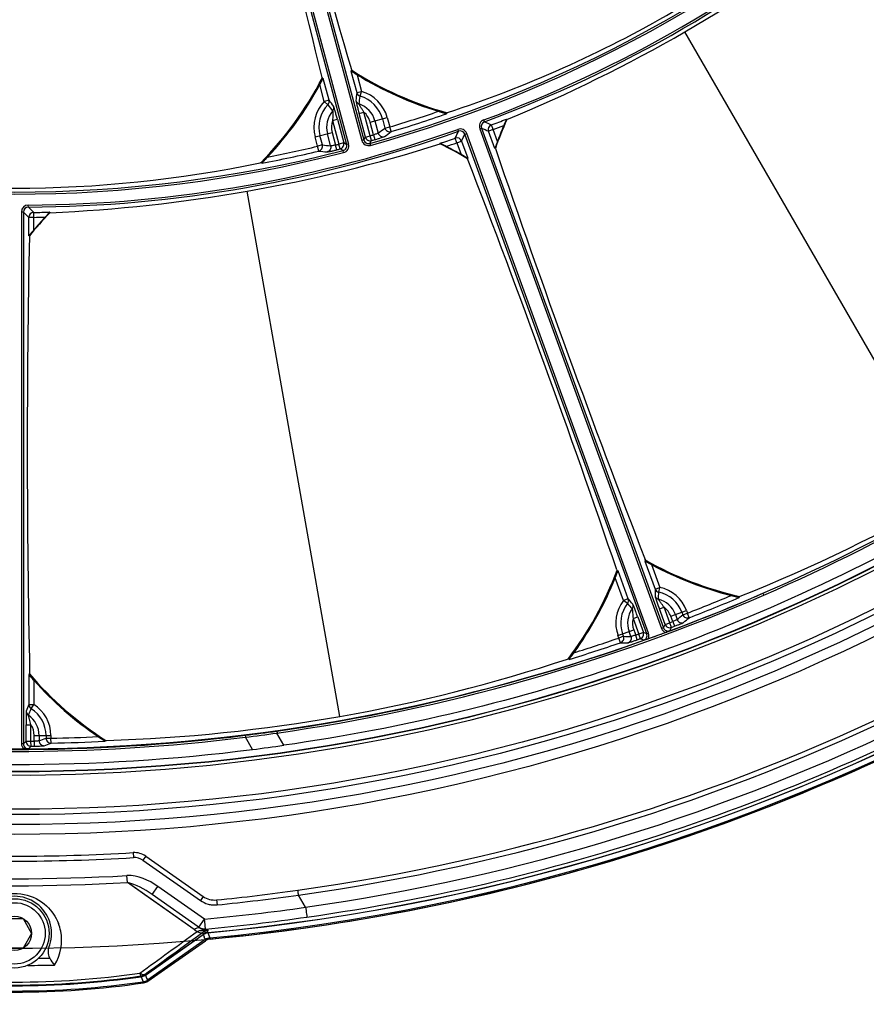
# Model space of a CAD drawing. Header units: millimetres. Extents: x 0 to 420, y -341 to 792.
# Tile 312 of 325: x 364 to 378, y 189 to 205. Entities that reach past the tile are written whole.
import ezdxf

# ---------------------------------------------------------------- set-up
doc = ezdxf.new("R2010")
doc.units = ezdxf.units.MM
doc.header["$LTSCALE"] = 23.1
doc.layers.get('0').update_dxf_attribs({"linetype": 'CONTINUOUS'})
doc.layers.add('DIM_PILOTEES', color=7, linetype='CONTINUOUS')
doc.styles.get("Standard").update_dxf_attribs({"font": 'txt', "width": 0.7})
doc.styles.add('TEXTSTYLE_4', font='txt')
doc.dimstyles.new('DIMSTYLE_5', dxfattribs={"dimtxt": 2.5, "dimasz": 3.5, "dimexe": 2, "dimexo": 0, "dimtad": 1, "dimdec": 0, "dimlfac": 5.882353, "dimdsep": 46, "dimtxsty": 'Standard', "dimblk": '_FILLED', "dimblk1": '_FILLED', "dimblk2": '_FILLED', "dimcen": 0.09, "dimazin": 2, "dimtp": 0.8, "dimtm": 0.8, "dimtfac": 1, "dimtdec": 0, "dimtmove": 0, "dimatfit": 2, "dimldrblk": '_FILLED', "dimfxl": 0, "dimtolj": 1, "dimarcsym": 0})

# ---------------------------------------------------------------- blocks, each defined once
blk = doc.blocks.new('_FILLED')
at = {"color": 0, "linetype": 'ByBlock'}
blk.add_solid([(0, 0), (-1, 0.1429), (-1, -0.1429)], dxfattribs=at)
blk = doc.blocks.new('*D10')
at = {"layer": 'DIM_PILOTEES', "color": 2, "linetype": 'Continuous'}
for p, q in [((363.805, 225.178), (394.111, 263.644)), ((385.898, 253.221), (363.805, 225.178)), ((341.711, 197.135), (363.805, 225.178))]:
    blk.add_line(p, q, dxfattribs=at)
at = {"layer": 'DIM_PILOTEES', "color": 2, "linetype": 'Continuous', "xscale": 3.5, "yscale": 3.5, "zscale": 3.5}
for p, rotation in [((385.898, 253.221), 51.7666965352), ((341.711, 197.135), 231.7666965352)]:
    blk.add_blockref('_FILLED', p, dxfattribs=dict(at, rotation=rotation))
at = {"layer": 'DIM_PILOTEES', "color": 2, "linetype": 'Continuous', "insert": (385.947, 258.331), "char_height": 2.5, "width": 13.83929, "attachment_point": 1, "rotation": 51.7667, "line_spacing_factor": 0.9, "style": 'TEXTSTYLE_4'}
blk.add_mtext('{\\ftxt;\\W0.0001;\\H0.0001;\\~}{\\ftxt;\\W1.3333333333;\\H2.5; }{\\ftxt;\\W0.0001;\\H0.0001;\\~}{\\ftxt;\\W0.0001;\\H0.0001;\\~}{\\ftxt;\\W2.3571428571;\\H2.5; }{\\ftxt;\\W0.0001;\\H0.0001;\\~}', dxfattribs=at)

msp = doc.modelspace()

# ---------------------------------------------------------------- linework, layer by layer
at = {"color": 7, "linetype": 'Continuous'}
for p, q in [((367.4888, 211.8846), (369.7735, 203.358)), ((367.5229, 211.8938), (369.8076, 203.3671)), ((367.2266, 211.8144), (369.5113, 203.2877)), ((367.2605, 211.8235), (369.5452, 203.2968)), ((379.9074, 197.2871), (375.3248, 205.2242)), ((369.5862, 204.5508), (369.5981, 204.5595)), ((369.5937, 204.5759), (369.5981, 204.5595)), ((369.0921, 204.4415), (369.0965, 204.4251)), ((369.0965, 204.4251), (369.1112, 204.4235)), ((369.2108, 204.052), (369.1112, 204.4235)), ((369.5862, 204.5508), (369.6857, 204.1792)), ((369.6909, 204.488), (369.7678, 204.2012)), ((369.1287, 204.03), (369.0519, 204.3167)), ((369.2108, 204.052), (369.1287, 204.03)), ((369.6857, 204.1792), (369.7678, 204.2012)), ((369.7444, 204.1198), (369.7678, 204.2012)), ((369.1896, 203.9712), (369.1287, 204.03)), ((369.272, 203.6995), (369.3541, 203.7215)), ((369.3541, 203.7215), (369.4627, 203.3162)), ((369.7269, 203.8214), (369.8089, 203.8433)), ((369.8355, 203.4161), (369.7269, 203.8214)), ((369.9175, 203.4381), (369.8089, 203.8433)), ((369.9176, 203.6722), (370.2103, 203.7506)), ((370.1285, 203.7287), (370.1714, 203.5685)), ((370.2103, 203.7506), (370.2532, 203.5905)), ((371.2294, 203.8311), (371.2299, 203.8166)), ((371.8824, 203.6797), (371.8706, 203.7116)), ((372.2577, 203.723), (372.265, 203.7153)), ((369.272, 203.6995), (369.3806, 203.2942)), ((369.9759, 203.4546), (369.9176, 203.6722)), ((369.9994, 203.6941), (370.0556, 203.4843)), ((370.1714, 203.5685), (370.2532, 203.5905)), ((370.2776, 203.5091), (370.2532, 203.5905)), ((371.4354, 203.517), (371.4239, 203.549)), ((371.832, 203.5709), (371.8001, 203.5593)), ((371.8001, 203.5593), (374.9258, 194.9715)), ((371.832, 203.5709), (374.9578, 194.9831)), ((372.0303, 203.5453), (371.9504, 203.5162)), ((372.0303, 203.5453), (372.0005, 203.6249)), ((372.1045, 203.3413), (372.0303, 203.5453)), ((368.9707, 203.4185), (369.2634, 203.4969)), ((369.0137, 203.2583), (368.9707, 203.4185)), ((369.0954, 203.2802), (369.0525, 203.4404)), ((369.2379, 203.2651), (369.1817, 203.475)), ((369.2634, 203.4969), (369.3217, 203.2793)), ((369.8076, 203.3671), (369.8355, 203.4161)), ((369.8355, 203.4161), (369.9175, 203.4381)), ((369.9405, 203.3563), (369.9175, 203.4381)), ((369.9759, 203.4546), (369.9992, 203.3728)), ((371.4085, 203.319), (371.3802, 203.3991)), ((371.5439, 203.4661), (371.5758, 203.4777)), ((374.6696, 194.8782), (371.5439, 203.4661)), ((374.7016, 194.8898), (371.5758, 203.4777)), ((372.0585, 203.2195), (371.9504, 203.5162)), ((369.0954, 203.2802), (369.0137, 203.2583)), ((369.0333, 203.1757), (369.0137, 203.2583)), ((369.3425, 203.1969), (369.3217, 203.2793)), ((369.4627, 203.3162), (369.3806, 203.2942)), ((369.4016, 203.2119), (369.3806, 203.2942)), ((369.4504, 203.1835), (369.4016, 203.2119)), ((369.5113, 203.2877), (369.4627, 203.3162)), ((369.5452, 203.2968), (369.5113, 203.2877)), ((369.8076, 203.3671), (369.7735, 203.358)), ((369.9125, 203.3073), (369.9405, 203.3563)), ((369.9125, 203.3073), (369.922, 203.2733)), ((371.1195, 203.2984), (371.1201, 203.3089)), ((371.1206, 203.3084), (371.1201, 203.3089)), ((371.4085, 203.319), (371.4884, 203.3481)), ((371.4085, 203.319), (371.4828, 203.115)), ((371.4884, 203.3481), (371.5964, 203.0513)), ((372.0589, 203.22), (372.0585, 203.2195)), ((372.0688, 203.2196), (372.0585, 203.2195)), ((369.4591, 203.1495), (369.4504, 203.1835)), ((371.5964, 203.0513), (371.5884, 203.0447)), ((368.0548, 202.9659), (368.048, 202.9786)), ((369.3971, 193.4616), (367.8056, 202.4874)), ((364.0425, 202.2134), (364.0423, 202.2474)), ((363.924, 202.1285), (363.924, 192.9895)), ((363.958, 202.1285), (363.924, 202.1285)), ((363.958, 202.1285), (363.958, 192.9895)), ((364.0505, 201.7208), (364.0505, 202.0366)), ((364.1355, 202.0366), (364.0505, 202.0366)), ((364.1355, 202.0366), (364.1347, 202.1215)), ((364.1355, 201.8195), (364.1355, 202.0366)), ((364.4099, 202.1257), (364.4141, 202.1161)), ((364.0511, 201.7211), (364.0505, 201.7208)), ((364.0602, 201.7173), (364.0505, 201.7208)), ((374.639, 196.1296), (374.6502, 196.1391)), ((374.639, 196.1296), (374.8138, 195.6493)), ((374.6502, 196.1391), (374.6442, 196.1556)), ((374.1562, 195.978), (374.1622, 195.9615)), ((374.1622, 195.9615), (374.1769, 195.9614)), ((374.3517, 195.4811), (374.1769, 195.9614)), ((374.7507, 196.071), (374.8936, 195.6784)), ((374.2719, 195.4521), (374.129, 195.8447)), ((374.8138, 195.6493), (374.8936, 195.6784)), ((374.8762, 195.5955), (374.8936, 195.6784)), ((374.3517, 195.4811), (374.2719, 195.4521)), ((374.3385, 195.3998), (374.2719, 195.4521)), ((376.2591, 195.5188), (376.2603, 195.5044)), ((376.6674, 195.5765), (376.6814, 195.5456)), ((374.8878, 195.3074), (374.9676, 195.3365)), ((374.9846, 195.0413), (374.8878, 195.3074)), ((375.0645, 195.0703), (374.9676, 195.3365)), ((375.0829, 195.1812), (375.3533, 195.2796)), ((375.2737, 195.2506), (375.2893, 195.2078)), ((375.3533, 195.2796), (375.3689, 195.2368)), ((374.435, 195.1426), (374.5148, 195.1717)), ((374.435, 195.1426), (374.5318, 194.8765)), ((374.5148, 195.1717), (374.6117, 194.9055)), ((375.1162, 195.0897), (375.0829, 195.1812)), ((375.1162, 195.0897), (375.1461, 195.0102)), ((375.1625, 195.2101), (375.1933, 195.1254)), ((375.2893, 195.2078), (375.3689, 195.2368)), ((375.3995, 195.1575), (375.3689, 195.2368)), ((374.176, 194.8511), (374.4465, 194.9495)), ((374.3977, 194.8358), (374.3669, 194.9206)), ((374.4465, 194.9495), (374.4797, 194.8581)), ((374.9578, 194.9831), (374.9258, 194.9715)), ((374.9578, 194.9831), (374.9846, 195.0413)), ((374.9846, 195.0413), (375.0645, 195.0703)), ((375.0942, 194.9908), (375.0645, 195.0703)), ((375.0673, 194.9325), (375.0942, 194.9908)), ((374.1916, 194.8083), (374.176, 194.8511)), ((374.2712, 194.8373), (374.1916, 194.8083)), ((374.2191, 194.7279), (374.1916, 194.8083)), ((374.2712, 194.8373), (374.2556, 194.8801)), ((374.508, 194.778), (374.4797, 194.8581)), ((374.6117, 194.9055), (374.5318, 194.8765)), ((374.5602, 194.7964), (374.5318, 194.8765)), ((374.6183, 194.7691), (374.5602, 194.7964)), ((374.6696, 194.8782), (374.6117, 194.9055)), ((374.6696, 194.8782), (374.7016, 194.8898)), ((373.3367, 194.4403), (373.3284, 194.4521)), ((364.0505, 194.1759), (364.0643, 194.181)), ((364.0505, 194.1759), (364.0505, 193.6647)), ((364.0643, 194.181), (364.0643, 194.1986)), ((364.1355, 194.0826), (364.1355, 193.6647)), ((364.0505, 193.6647), (364.1355, 193.6647)), ((364.0907, 193.5928), (364.1355, 193.6647)), ((364.0031, 193.035), (364.0031, 193.3182)), ((364.0031, 193.3182), (364.088, 193.3182)), ((364.088, 193.035), (364.088, 193.3182)), ((364.1433, 193.0355), (364.1433, 193.1328)), ((364.1433, 193.1328), (364.431, 193.1328)), ((364.2279, 193.1328), (364.2279, 193.0426)), ((364.3464, 193.1328), (364.3464, 193.0872)), ((364.3464, 193.0872), (364.431, 193.0872)), ((364.431, 193.1328), (364.431, 193.0872)), ((364.4327, 193.0023), (364.431, 193.0872)), ((365.364, 193.0478), (365.3603, 193.0338)), ((367.7676, 193.1363), (367.7717, 193.1026)), ((367.8931, 192.8924), (367.7717, 193.1026)), ((368.4333, 192.9649), (368.3119, 193.1753)), ((363.958, 192.9895), (363.924, 192.9895)), ((363.958, 192.9895), (364.0031, 193.035)), ((364.0031, 193.035), (364.088, 193.035)), ((364.0435, 192.9045), (364.0888, 192.95)), ((364.0888, 192.95), (364.088, 193.035)), ((364.1433, 193.0355), (364.1442, 192.9505)), ((365.8439, 191.1198), (365.8489, 191.035)), ((366.0592, 191.0589), (366.0104, 190.9893)), ((366.0592, 191.0589), (367.047, 190.3673)), ((366.0104, 190.9893), (366.9983, 190.2976)), ((365.744, 190.6059), (365.7373, 190.7255)), ((366.8938, 189.7979), (365.744, 190.6059)), ((366.0458, 190.3936), (365.744, 190.6059)), ((366.1682, 190.4015), (366.2657, 190.5408)), ((367.0709, 189.977), (366.2657, 190.5408)), ((366.621, 189.9899), (366.0458, 190.3936)), ((367.0017, 189.8179), (366.1682, 190.4015)), ((367.047, 190.3673), (366.9983, 190.2976)), ((368.8069, 190.1823), (368.6863, 190.3911)), ((367.2763, 190.3072), (367.2848, 190.2227)), ((363.6574, 189.9878), (363.9519, 189.9878)), ((363.9519, 189.9878), (364.0991, 189.7328)), ((366.8938, 189.7979), (366.621, 189.9899)), ((366.9734, 189.8377), (367.0709, 189.977)), ((367.0753, 189.9341), (367.0709, 189.977)), ((367.0866, 189.8078), (367.0753, 189.9341)), ((364.0991, 189.7328), (363.9519, 189.4778)), ((366.0529, 189.0198), (367.047, 189.7159)), ((366.054, 189.017), (367.0481, 189.7131)), ((367.0351, 189.7485), (367.047, 189.7159)), ((367.0531, 189.6993), (367.0636, 189.6708)), ((367.1079, 189.7929), (367.1121, 189.7889)), ((367.1278, 189.7481), (367.1286, 189.7459)), ((367.1296, 189.7431), (367.1399, 189.7151)), ((367.1399, 189.7151), (367.162, 189.6548)), ((367.0804, 189.6248), (366.0884, 188.9302)), ((366.0957, 188.9117), (367.0874, 189.6061)), ((367.0747, 189.6406), (367.0804, 189.6248)), ((367.167, 189.6553), (367.1689, 189.6361)), ((363.9519, 189.4778), (363.6574, 189.4778)), ((365.9752, 189.0015), (365.9795, 188.9908)), ((365.9806, 188.988), (366.0151, 188.9012)), ((366.0486, 189.0306), (366.0529, 189.0198)), ((366.0198, 188.9018), (366.0225, 188.8827)), ((366.0822, 188.9457), (366.0884, 188.9302))]:
    msp.add_line(p, q, dxfattribs=at)
for points in [[(367.0388, 189.751), (367.0446, 189.755), (367.0508, 189.7589), (367.0568, 189.7624), (367.0626, 189.7655), (367.0681, 189.7682), (367.0735, 189.7706), (367.0787, 189.7728), (367.0837, 189.7747), (367.0884, 189.7763), (367.0929, 189.7778), (367.0972, 189.779), (367.1012, 189.7801), (367.1049, 189.7811), (367.1085, 189.7819), (367.1122, 189.7827)], [(367.1122, 189.7827), (367.1159, 189.7835), (367.1188, 189.784), (367.1221, 189.7847), (367.1274, 189.7856), (367.133, 189.7868), (367.1378, 189.7879)]]:
    msp.add_lwpolyline(points, dxfattribs=at)
for centre, radius in [((363.8046, 225.1778), 33.745), ((363.8046, 225.1778), 33.575), ((363.8046, 225.1778), 33.405), ((363.8046, 225.1778), 33.3124), ((363.8046, 225.1778), 32.6694), ((363.8046, 225.1778), 32.6636), ((363.8046, 189.7328), 0.595), ((363.8046, 189.7328), 0.527), ((363.8046, 189.7328), 0.2944)]:
    msp.add_circle(centre, radius, dxfattribs=at)
for centre, radius, start, end in [((363.8046, 225.1778), 32.725, 188.45598, 355.22125), ((188.749, 160.2565), 185.677, 13.76657, 16.084123), ((547.8679, 256.4822), 185.677, 193.915877, 196.23343), ((363.8046, 225.1778), 22.7074, 285.60358, 313.5575), ((363.8046, 225.1778), 22.7426, 285.60358, 313.5575), ((364.1718, 224.5419), 22.2076, 290.28428, 309.71572), ((364.1718, 224.5419), 22.2416, 290.28428, 309.71572), ((362.2871, 227.8062), 26.0755, 292.49809, 307.50191), ((364.8136, 223.4276), 20.6197, 288.18403, 300.0036), ((363.8046, 225.1778), 35.5875, 275.35938, 324.64062), ((363.8046, 225.1778), 35.5904, 275.36063, 324.63937), ((372.8146, 209.572), 5.95, 237.22492, 254.67678), ((372.8146, 209.572), 5.9558, 237.3118, 254.56356), ((363.8046, 225.1778), 35.6813, 275.39921, 324.60079), ((363.8046, 207.1578), 5.95, 315.32322, 332.77508), ((363.8046, 207.1578), 5.9558, 315.43644, 332.6882), ((372.8146, 209.572), 5.967, 238.43308, 253.22198), ((363.8046, 207.1578), 5.967, 316.77802, 331.56692), ((369.1287, 204.0303), 0.0849, 315.90499, 14.79402), ((342.6449, 184.9564), 32.7167, 35.46946, 35.70857), ((402.2423, 200.9247), 32.7189, 174.29144, 174.53053), ((369.7677, 204.2015), 0.0849, 195.20599, 254.09502), ((356.6084, 205.7329), 13.2346, 352.41175, 352.99943), ((369.5905, 203.5845), 0.557, 15, 73.96464), ((369.5905, 203.5845), 0.6417, 15, 73.96464), ((369.5905, 203.5845), 0.6417, 136.03536, 195), ((369.5905, 203.5845), 0.557, 136.03536, 195), ((379.7594, 211.9363), 13.2349, 217.00058, 217.58824), ((369.2081, 203.9193), 0.0849, 318.67617, 14.79609), ((369.7543, 204.0656), 0.0849, 195.20391, 251.32383), ((369.5905, 203.5845), 0.4233, 15, 71.17138), ((369.5905, 203.5845), 0.4233, 138.82862, 195), ((369.5905, 203.5845), 0.3386, 15, 49.84277), ((363.8046, 225.1778), 22.5299, 286.63201, 288.87232), ((363.8046, 225.1778), 22.6149, 286.63201, 289.16766), ((363.8046, 225.1778), 22.6011, 289.17856, 289.22959), ((371.9119, 203.6), 0.1189, 110.27528, 200.009), ((364.1718, 224.5419), 22.3341, 290.51962, 291.22583), ((377.5746, 201.3275), 5.8219, 155.7858, 161.03449), ((363.9321, 224.4547), 22.2076, 270.28428, 289.71572), ((369.5905, 203.5845), 0.3386, 160.15723, 195), ((354.0974, 225.5322), 27.2172, 305.89683, 306.19833), ((371.4641, 203.437), 0.1189, 19.991, 109.72473), ((371.9118, 203.6), 0.0849, 110.24355, 200.04072), ((398.5266, 261.1905), 63.5029, 245.142199, 245.259869), ((398.5331, 260.9182), 63.1388, 245.032981, 245.151107), ((372.0304, 203.5452), 0.0851, 110.58703, 199.93259), ((364.1718, 224.5419), 22.4191, 290.51962, 291.01914), ((377.5746, 201.3275), 5.8291, 156.89797, 159.78852), ((363.9321, 224.4547), 22.2416, 270.28428, 289.71572), ((369.9176, 203.4382), 0.0851, 195.06938, 285.63567), ((363.8046, 225.1778), 22.5828, 285.70515, 285.8592), ((363.8046, 225.1778), 22.6678, 285.70515, 285.8592), ((354.1747, 225.5671), 27.3104, 305.8289, 306.13038), ((363.9321, 224.4547), 22.3341, 288.77417, 289.48038), ((314.2276, 230.2335), 63.1388, 334.848893, 334.967019), ((371.4085, 203.3189), 0.0851, 20.06741, 109.41297), ((371.4641, 203.4371), 0.0849, 19.95927, 109.75645), ((314.0575, 230.4463), 63.5029, 334.740131, 334.857801), ((363.2776, 228.1668), 26.0755, 272.49809, 287.50191), ((363.8046, 225.1778), 22.5299, 281.12768, 283.36799), ((372.0341, 230.3384), 27.2172, 263.80167, 264.10317), ((363.8046, 225.1778), 22.5828, 284.1408, 284.29485), ((363.8046, 225.1778), 22.6678, 284.1408, 284.29485), ((369.3805, 203.2943), 0.0851, 284.36433, 14.93062), ((369.4293, 203.2657), 0.0849, 284.35597, 15.04045), ((369.4293, 203.2657), 0.12, 284.38948, 15.00695), ((369.8896, 203.3891), 0.1202, 194.98907, 285.61451), ((369.8896, 203.389), 0.0849, 194.9554, 285.64818), ((368.5869, 198.0562), 5.8219, 58.96551, 64.2142), ((363.9321, 224.4547), 22.4191, 288.98086, 289.48038), ((368.5869, 198.0562), 5.8291, 60.21148, 63.10203), ((547.3993, 263.1406), 185.2871, 198.868392, 201.193557), ((363.8046, 225.1778), 22.7425, 255.60357, 284.39643), ((363.8046, 225.1778), 22.7074, 255.60357, 284.39643), ((363.8046, 225.1778), 22.6149, 280.83234, 283.36799), ((371.9498, 230.3299), 27.3104, 263.86962, 264.1711), ((198.761, 136.2466), 185.2871, 18.806443, 21.131608), ((363.8046, 223.1701), 20.6321, 258.18761, 281.81239), ((363.8046, 225.1778), 22.6011, 280.77041, 280.82144), ((364.0429, 202.1285), 0.1189, 90.27528, 180.009), ((364.0429, 202.1285), 0.0849, 90.24355, 180.04072), ((408.6626, 246.885), 63.1388, 225.032981, 225.151107), ((408.7497, 247.1431), 63.5029, 225.142199, 225.259869), ((364.1356, 202.0365), 0.0851, 90.58703, 179.93259), ((368.5869, 198.0562), 5.8219, 135.7858, 141.03449), ((363.9321, 224.4547), 22.3341, 270.51962, 271.22583), ((368.5869, 198.0562), 5.8291, 136.89797, 139.78852), ((363.9321, 224.4547), 22.4191, 270.51962, 271.01914), ((363.8046, 223.3078), 39.95, 212.21301, 327.78699), ((363.8046, 223.3078), 40.0994, 212.49379, 327.50621), ((549.3112, 198.0581), 185.2871, 178.868392, 181.193557), ((365.8906, 221.5648), 28.0335, 291.74685, 308.25315), ((363.7241, 225.3173), 32.4353, 293.51875, 306.48125), ((363.7295, 225.308), 32.4585, 293.51729, 306.48271), ((363.8046, 225.1778), 35.7006, 289.64898, 310.35102), ((377.5746, 201.3275), 5.95, 240.49909, 257.35011), ((377.5746, 201.3275), 5.9558, 240.59183, 257.23876), ((368.5869, 198.0562), 5.95, 322.64989, 339.50091), ((368.5869, 198.0562), 5.9558, 322.76124, 339.40817), ((377.5746, 201.3275), 5.967, 241.75389, 255.92991), ((368.5869, 198.0562), 5.967, 324.07009, 338.24611), ((402.7569, 195.336), 27.9449, 179.35764, 179.60647), ((374.8935, 195.6786), 0.0849, 200.20528, 258.2588), ((362.4246, 196.0497), 12.4599, 357.3565, 357.91084), ((374.7647, 195.0654), 0.5417, 20, 78.12187), ((374.7647, 195.0654), 0.6264, 20, 78.12187), ((363.8046, 223.3078), 43.35, 219.79717, 320.20283), ((363.729, 225.3045), 32.4212, 278.11463, 293.51917), ((363.734, 225.2961), 32.4454, 278.11113, 293.51834), ((374.7647, 195.0654), 0.6264, 141.87813, 200), ((374.2718, 195.4524), 0.0849, 321.7412, 19.79473), ((353.1486, 177.2807), 27.9433, 40.39352, 40.64236), ((374.8923, 195.5573), 0.0849, 200.20349, 255.58312), ((374.7647, 195.0654), 0.4233, 20, 75.42459), ((363.8046, 225.1778), 32.2752, 290.42227, 293.48647), ((363.8046, 225.1778), 32.0967, 291.11827, 292.57054), ((363.8046, 225.1778), 32.1816, 291.11827, 292.77068), ((363.8046, 225.1778), 32.1678, 292.77855, 292.81359), ((374.7647, 195.0654), 0.5417, 141.87813, 200), ((383.5852, 203.7517), 12.4601, 222.08916, 222.64349), ((374.7647, 195.0654), 0.4233, 144.57541, 200), ((374.3507, 195.3601), 0.0849, 324.41689, 19.79651), ((374.7647, 195.0654), 0.3386, 20, 53.18644), ((374.7647, 195.0654), 0.3386, 166.81356, 200), ((363.8046, 225.1778), 32.1441, 290.50516, 290.60362), ((350.0363, 224.5192), 38.6894, 310.55888, 310.7463), ((350.1102, 224.5606), 38.7826, 310.51102, 310.69843), ((363.8046, 223.3078), 43.7106, 220.30785, 319.69215), ((375.0376, 195.0121), 0.0849, 199.95929, 290.46493), ((375.0645, 195.0705), 0.0851, 200.06906, 290.43599), ((363.8046, 225.1778), 32.2749, 290.27772, 290.42227), ((363.8046, 225.1778), 32.2291, 290.50516, 290.60362), ((363.8046, 225.1778), 32.2752, 270.42227, 289.57773), ((363.8046, 225.1778), 32.0967, 287.42946, 288.88173), ((374.7751, 233.5233), 38.6894, 269.2537, 269.44112), ((363.8046, 225.1778), 32.1441, 289.39638, 289.49484), ((363.8046, 225.1778), 32.2291, 289.39638, 289.49484), ((374.5317, 194.8765), 0.0851, 289.56401, 19.93094), ((374.5899, 194.8491), 0.0849, 289.53233, 20.04354), ((363.8046, 225.1778), 32.2749, 289.57773, 289.72229), ((363.8046, 225.1778), 32.2749, 289.72264, 290.27736), ((374.5899, 194.8491), 0.1189, 333.59424, 20.01877), ((363.8046, 225.1778), 32.1816, 287.22932, 288.88173), ((374.6919, 233.5076), 38.7826, 269.30157, 269.48898), ((364.5291, 221.0692), 28.0335, 271.74685, 288.25315), ((363.8046, 225.1778), 32.1678, 287.18641, 287.22145), ((363.8651, 225.0744), 35.4111, 278.05632, 299.60703), ((363.8046, 223.3078), 44.37, 221.04368, 318.95632), ((363.8046, 223.3078), 44.285, 221.07939, 318.92061), ((368.5869, 198.0562), 5.95, 220.49909, 237.35011), ((368.5869, 198.0562), 5.9558, 220.59183, 237.23876), ((368.5869, 198.0562), 5.967, 221.75389, 235.92991), ((390.2013, 183.8132), 27.9449, 159.35764, 159.60647), ((352.5454, 198.2784), 12.4599, 337.3565, 337.91084), ((364.1354, 193.665), 0.0849, 180.20528, 238.2588), ((363.8046, 193.1328), 0.5417, 0, 58.12187), ((363.8046, 193.1328), 0.6264, 0, 58.12187), ((363.8628, 225.081), 34.9391, 277.9132, 296.12211), ((363.8613, 225.0942), 35.0366, 277.91531, 296.11588), ((364.0928, 193.5514), 0.0849, 180.20349, 235.58312), ((363.8046, 193.1328), 0.4233, 0, 55.42459), ((363.8723, 225.0674), 35.2317, 278.05082, 296.11102), ((363.8046, 193.1328), 0.3386, 0, 33.18644), ((363.8046, 225.1778), 32.3196, 262.94938, 277.05062), ((363.8046, 225.1778), 32.2856, 262.94938, 277.05062), ((350.6414, 229.2679), 38.6894, 290.55888, 290.7463), ((363.8046, 225.1778), 32.0967, 271.11827, 272.57054), ((363.8046, 225.1778), 32.1678, 272.77855, 272.81359), ((364.177, 222.1681), 29.253, 277.0504, 278.11305), ((364.1124, 222.3455), 29.471, 277.13275, 278.19227), ((363.8046, 225.1778), 32.5432, 262.78276, 277.21724), ((363.8046, 225.1778), 32.2749, 269.72264, 270.27736), ((364.0429, 192.9894), 0.0849, 179.95929, 270.46493), ((363.8046, 225.1778), 32.2749, 270.27772, 270.42227), ((364.0881, 193.0351), 0.0851, 180.06906, 270.43599), ((363.8046, 225.1778), 32.1441, 270.50516, 270.60362), ((363.8046, 225.1778), 32.2291, 270.50516, 270.60362), ((350.725, 229.2816), 38.7826, 290.51102, 290.69843), ((363.8046, 225.1778), 32.1816, 271.11827, 272.77068), ((363.3329, 228.9023), 36.2975, 277.21744, 278.07778), ((363.8046, 225.1778), 35.7006, 286.08042, 289.32011), ((363.8046, 225.1778), 34.204, 266.57351, 273.42649), ((363.8046, 225.1778), 34.119, 266.57351, 273.42649), ((365.8642, 190.7804), 0.34, 55, 93.42649), ((365.8642, 190.7804), 0.255, 55, 93.42649), ((363.8046, 225.1778), 34.5065, 266.78925, 273.21075), ((363.8046, 225.1778), 35.7006, 275.40726, 285.74965), ((363.8046, 225.1778), 34.6263, 266.78925, 273.21075), ((363.8046, 189.7328), 0.6375, 341.84788, 198.15212), ((363.8046, 225.1778), 35.043, 275.6856, 277.98566), ((363.8046, 225.1778), 35.128, 275.6856, 277.98828), ((367.2441, 190.6496), 0.4293, 235.07262, 254.59468), ((363.8046, 225.1778), 35.3521, 275.30127, 278.13478), ((367.2427, 190.647), 0.4264, 254.67438, 264.4979), ((367.2426, 190.647), 0.4264, 264.51507, 269.90811), ((367.2426, 190.6466), 0.426, 269.90322, 275.6762), ((363.8046, 225.1778), 35.522, 275.30127, 278.12956), ((363.8068, 189.6123), 0.8082, 11.49589, 20.9877), ((367.0706, 189.9766), 0.1695, 235.01023, 241.74319), ((363.8097, 189.6131), 0.8052, 328.18562, 11.48269), ((367.1036, 190.0965), 0.3649, 234.90348, 237.34331), ((367.1006, 190.0918), 0.3594, 237.34287, 244.62124), ((367.1119, 189.9751), 0.192, 234.98429, 243.78235), ((360.0221, 187.0772), 7.504, 19.97495, 20.22007), ((367.1458, 189.572), 0.1718, 95.41026, 105.21138), ((367.178, 189.4856), 0.17, 95.37873, 125.02048), ((367.1849, 189.4669), 0.17, 95.40726, 125), ((363.8046, 225.1778), 35.9958, 270.36371, 271.09718), ((363.8046, 225.1778), 35.876, 270.66003, 270.96996), ((363.8046, 204.214), 15.3807, 261.86697, 278.13303), ((363.8046, 204.214), 15.3778, 261.86962, 278.13038), ((363.8046, 203.9822), 15.1371, 261.75578, 278.24422), ((363.8046, 203.94), 15.0448, 261.76976, 278.23024), ((365.9564, 189.1568), 0.1706, 278.15758, 289.5619), ((365.9562, 189.1569), 0.1707, 289.61592, 304.96416), ((384.4389, 196.2621), 19.761, 201.50831, 201.73071), ((363.8046, 204.214), 15.4909, 261.76849, 278.23151), ((363.8046, 204.214), 15.4716, 261.78595, 278.21405), ((365.9909, 189.0694), 0.17, 278.19101, 305.02305), ((365.9982, 189.051), 0.17, 278.23151, 305)]:
    msp.add_arc(centre, radius, start, end, dxfattribs=at)
for points, knots in [([(389.3875, 205.0628), (388.1155, 203.4394), (385.2522, 200.4269), (380.1812, 196.8127), (374.5158, 194.2282), (370.4752, 193.2547), (368.4333, 192.9649)], [0, 0, 0, 0, 0.2499008, 0.5, 0.7500992, 1, 1, 1, 1]), ([(369.0519, 204.3167), (369.0582, 204.3285), (369.0677, 204.3459), (369.08, 204.3687), (369.0887, 204.3846), (369.0966, 204.3991), (369.1032, 204.4106), (369.1076, 204.4189), (369.1101, 204.422), (369.1108, 204.4236), (369.1112, 204.4235)], [0, 0, 0, 0, 0.3282477, 0.4865137, 0.6365958, 0.7732731, 0.8882479, 0.9687769, 0.991279, 1, 1, 1, 1]), ([(369.5862, 204.5508), (369.5865, 204.551), (369.5878, 204.55), (369.5916, 204.5486), (369.5995, 204.5435), (369.6111, 204.5369), (369.6251, 204.5283), (369.6406, 204.5189), (369.6627, 204.5053), (369.6796, 204.495), (369.6909, 204.488)], [0, 0, 0, 0, 0.0087208, 0.0312227, 0.111751, 0.2267257, 0.3634032, 0.5134855, 0.6717517, 1, 1, 1, 1]), ([(369.3541, 203.7215), (369.3475, 203.7458), (369.3348, 203.7931), (369.3189, 203.8501), (369.307, 203.8907), (369.3, 203.9143), (369.2943, 203.9302), (369.2918, 203.9387), (369.2902, 203.9409)], [0, 0, 0, 0, 0.3310967, 0.6420249, 0.7766526, 0.8868018, 0.9636575, 1, 1, 1, 1]), ([(369.6724, 204.0434), (369.6722, 204.0406), (369.6742, 204.032), (369.6773, 204.0154), (369.683, 203.9915), (369.693, 203.9504), (369.7078, 203.893), (369.7203, 203.8457), (369.7269, 203.8214)], [0, 0, 0, 0, 0.0363425, 0.113198, 0.2233472, 0.3579749, 0.6689032, 1, 1, 1, 1]), ([(369.8089, 203.8433), (369.8005, 203.8575), (369.7835, 203.8853), (369.7624, 203.9196), (369.7471, 203.9461), (369.7373, 203.9631), (369.7315, 203.976), (369.7273, 203.9828), (369.7272, 203.9852)], [0, 0, 0, 0, 0.3014862, 0.5974159, 0.7368847, 0.8612196, 0.9556689, 1, 1, 1, 1]), ([(369.2719, 203.8632), (369.273, 203.8611), (369.2728, 203.8531), (369.2741, 203.839), (369.2742, 203.8193), (369.2742, 203.7888), (369.273, 203.7486), (369.2722, 203.7159), (369.272, 203.6995)], [0, 0, 0, 0, 0.0443311, 0.1387806, 0.2631155, 0.4025843, 0.6985139, 1, 1, 1, 1]), ([(371.0922, 203.859), (371.1065, 203.8547), (371.1279, 203.8483), (371.156, 203.8399), (371.1762, 203.8338), (371.1949, 203.8282), (371.2092, 203.8239), (371.2188, 203.8207), (371.2246, 203.8191), (371.2274, 203.8175), (371.2299, 203.8171), (371.2299, 203.8166)], [0, 0, 0, 0, 0.3120212, 0.4643995, 0.6115354, 0.74961, 0.8714752, 0.922307, 0.9628832, 0.9897924, 1, 1, 1, 1]), ([(372.2577, 203.723), (372.2581, 203.7225), (372.2567, 203.7201), (372.2559, 203.7164), (372.2531, 203.7099), (372.2513, 203.7052), (372.2502, 203.7025)], [0, 0, 0, 0, 0.0787914, 0.2849854, 0.5998069, 1, 1, 1, 1]), ([(370.1714, 203.5685), (370.1772, 203.5473), (370.2072, 203.5079), (370.2565, 203.5028), (370.2776, 203.5091)], [0, 0, 0, 0, 0.5005932, 1, 1, 1, 1]), ([(372.2502, 203.7025), (372.2476, 203.6961), (372.2353, 203.6668), (372.2228, 203.6375), (372.213, 203.6146)], [0, 0, 0, 0, 0.2165096, 1, 1, 1, 1]), ([(370.0556, 203.4843), (370.0539, 203.482), (370.0445, 203.4788), (370.0284, 203.4715), (370.004, 203.4634), (369.9858, 203.4575), (369.9759, 203.4546)], [0, 0, 0, 0, 0.1024439, 0.3245148, 0.6376272, 1, 1, 1, 1]), ([(369.9992, 203.3728), (370.019, 203.3785), (370.0558, 203.3894), (370.1049, 203.4039), (370.1385, 203.4163), (370.1566, 203.4213), (370.1613, 203.4246)], [0, 0, 0, 0, 0.3628635, 0.6768175, 0.8993096, 1, 1, 1, 1]), ([(370.0556, 203.4843), (370.0614, 203.4631), (370.0912, 203.4238), (370.1402, 203.4186), (370.1613, 203.4246)], [0, 0, 0, 0, 0.5005914, 1, 1, 1, 1]), ([(369.0333, 203.1757), (369.0547, 203.1808), (369.0948, 203.2098), (369.1011, 203.2589), (369.0954, 203.2802)], [0, 0, 0, 0, 0.4994068, 1, 1, 1, 1]), ([(369.2379, 203.2651), (369.2435, 203.2439), (369.2373, 203.195), (369.1975, 203.1659), (369.1762, 203.1607)], [0, 0, 0, 0, 0.5005914, 1, 1, 1, 1]), ([(369.3217, 203.2793), (369.3117, 203.2769), (369.293, 203.2729), (369.2678, 203.2677), (369.2502, 203.2659), (369.2406, 203.264), (369.2379, 203.2651)], [0, 0, 0, 0, 0.3623727, 0.6754852, 0.8975561, 1, 1, 1, 1]), ([(371.224, 203.2546), (371.2027, 203.2655), (371.1725, 203.2804), (371.1384, 203.2988), (371.1248, 203.3052), (371.1206, 203.3084)], [0, 0, 0, 0, 0.6162137, 0.8648545, 1, 1, 1, 1]), ([(372.1045, 203.3413), (372.0955, 203.3168), (372.0831, 203.2818), (372.0673, 203.2417), (372.062, 203.2253), (372.0589, 203.22)], [0, 0, 0, 0, 0.6039261, 0.8575687, 1, 1, 1, 1]), ([(368.0548, 202.9659), (368.0546, 202.9663), (368.0565, 202.9679), (368.0582, 202.9706), (368.0623, 202.9749), (368.069, 202.9824), (368.0793, 202.9934), (368.0927, 203.0076), (368.1071, 203.0229), (368.1273, 203.0443), (368.1426, 203.0605), (368.1528, 203.0714)], [0, 0, 0, 0, 0.0102076, 0.0371168, 0.077693, 0.1285248, 0.25039, 0.3884646, 0.5356005, 0.6879788, 1, 1, 1, 1]), ([(369.1762, 203.1607), (369.1819, 203.1601), (369.2001, 203.1648), (369.2354, 203.1709), (369.2852, 203.1829), (369.3225, 203.1919), (369.3425, 203.1969)], [0, 0, 0, 0, 0.1006904, 0.3231825, 0.6371365, 1, 1, 1, 1]), ([(371.5793, 203.06), (371.5723, 203.0639), (371.5401, 203.0821), (371.508, 203.1006), (371.4828, 203.115)], [0, 0, 0, 0, 0.2155833, 1, 1, 1, 1]), ([(371.5964, 203.0513), (371.596, 203.051), (371.594, 203.0525), (371.5908, 203.0535), (371.5855, 203.0567), (371.5815, 203.0588), (371.5793, 203.06)], [0, 0, 0, 0, 0.0789014, 0.2861855, 0.6013724, 1, 1, 1, 1]), ([(364.4002, 202.1139), (364.3956, 202.1087), (364.3726, 202.0837), (364.3493, 202.0589), (364.3309, 202.0392)], [0, 0, 0, 0, 0.2059019, 1, 1, 1, 1]), ([(364.4099, 202.1257), (364.4101, 202.1254), (364.4087, 202.1241), (364.4063, 202.1202), (364.4027, 202.1167), (364.4002, 202.1139)], [0, 0, 0, 0, 0.0781758, 0.2798574, 1, 1, 1, 1]), ([(364.1355, 201.8195), (364.1186, 201.7996), (364.095, 201.7709), (364.0664, 201.7387), (364.0558, 201.725), (364.0511, 201.7211)], [0, 0, 0, 0, 0.6039261, 0.8575687, 1, 1, 1, 1]), ([(374.639, 196.1296), (374.6392, 196.1299), (374.6408, 196.1289), (374.6432, 196.1281), (374.6473, 196.126), (374.6547, 196.1223), (374.6659, 196.1164), (374.6809, 196.1084), (374.6974, 196.0996), (374.7208, 196.0871), (374.7387, 196.0775), (374.7507, 196.071)], [0, 0, 0, 0, 0.00897, 0.0322635, 0.0683317, 0.1149435, 0.2314669, 0.3685869, 0.5181488, 0.6752107, 1, 1, 1, 1]), ([(374.129, 195.8447), (374.134, 195.8574), (374.1415, 195.8762), (374.1514, 195.9009), (374.1583, 195.9182), (374.1647, 195.9339), (374.1695, 195.9457), (374.1728, 195.9533), (374.1746, 195.9576), (374.176, 195.9597), (374.1765, 195.9614), (374.1769, 195.9614)], [0, 0, 0, 0, 0.3247888, 0.4818504, 0.6314121, 0.768532, 0.8850555, 0.9316672, 0.9677361, 0.9910297, 1, 1, 1, 1]), ([(374.8127, 195.5279), (374.8127, 195.5251), (374.8156, 195.5165), (374.8202, 195.4998), (374.8282, 195.4759), (374.842, 195.4349), (374.8621, 195.3782), (374.879, 195.3314), (374.8878, 195.3074)], [0, 0, 0, 0, 0.0366428, 0.1142533, 0.2251857, 0.3602695, 0.6706805, 1, 1, 1, 1]), ([(374.9676, 195.3365), (374.9579, 195.3503), (374.9382, 195.3773), (374.9136, 195.4106), (374.8956, 195.4363), (374.8839, 195.453), (374.8766, 195.4659), (374.8716, 195.4725), (374.8712, 195.475)], [0, 0, 0, 0, 0.2995222, 0.5940942, 0.7335824, 0.8587571, 0.9547258, 1, 1, 1, 1]), ([(376.124, 195.5395), (376.1383, 195.5359), (376.1596, 195.5306), (376.1876, 195.5236), (376.2076, 195.5186), (376.2261, 195.514), (376.2402, 195.5104), (376.2496, 195.5078), (376.2552, 195.5064), (376.258, 195.5051), (376.2603, 195.5048), (376.2603, 195.5044)], [0, 0, 0, 0, 0.3140907, 0.4672541, 0.6148361, 0.7528314, 0.8738812, 0.9240125, 0.9637946, 0.9900372, 1, 1, 1, 1]), ([(374.4197, 195.3107), (374.4211, 195.3086), (374.4215, 195.3002), (374.4242, 195.2857), (374.426, 195.2654), (374.4287, 195.234), (374.4312, 195.1928), (374.4335, 195.1594), (374.435, 195.1426)], [0, 0, 0, 0, 0.0452742, 0.1412431, 0.2664178, 0.405906, 0.7004779, 1, 1, 1, 1]), ([(374.5148, 195.1717), (374.5061, 195.1957), (374.4889, 195.2424), (374.4678, 195.2988), (374.4521, 195.339), (374.4429, 195.3625), (374.4357, 195.3782), (374.4324, 195.3867), (374.4306, 195.3889)], [0, 0, 0, 0, 0.3293194, 0.6397303, 0.7748141, 0.8857466, 0.9633572, 1, 1, 1, 1]), ([(375.1933, 195.1254), (375.1917, 195.1229), (375.1827, 195.1191), (375.1672, 195.1106), (375.1435, 195.1007), (375.1258, 195.0935), (375.1162, 195.0897)], [0, 0, 0, 0, 0.1021922, 0.3241801, 0.6374135, 1, 1, 1, 1]), ([(375.1933, 195.1254), (375.2008, 195.1049), (375.2337, 195.0685), (375.2828, 195.0672), (375.3032, 195.075)], [0, 0, 0, 0, 0.5005894, 1, 1, 1, 1]), ([(375.2893, 195.2078), (375.2969, 195.1873), (375.3299, 195.1508), (375.3791, 195.1497), (375.3995, 195.1575)], [0, 0, 0, 0, 0.5005905, 1, 1, 1, 1]), ([(375.0673, 194.9325), (375.0603, 194.9299), (375.0346, 194.9203), (375.0091, 194.9103), (374.9905, 194.903)], [0, 0, 0, 0, 0.2700282, 1, 1, 1, 1]), ([(375.1461, 195.0102), (375.1653, 195.0175), (375.2011, 195.0313), (375.2488, 195.0498), (375.2812, 195.0648), (375.2989, 195.0713), (375.3032, 195.075)], [0, 0, 0, 0, 0.3630836, 0.6770918, 0.8994573, 1, 1, 1, 1]), ([(374.2191, 194.7279), (374.2398, 194.735), (374.2768, 194.7675), (374.2786, 194.8166), (374.2712, 194.8373)], [0, 0, 0, 0, 0.4994095, 1, 1, 1, 1]), ([(374.3977, 194.8358), (374.4052, 194.8153), (374.4034, 194.7662), (374.3665, 194.7338), (374.346, 194.7266)], [0, 0, 0, 0, 0.5005894, 1, 1, 1, 1]), ([(374.346, 194.7266), (374.3517, 194.7265), (374.3693, 194.7329), (374.4038, 194.7422), (374.4523, 194.7588), (374.4885, 194.7711), (374.508, 194.778)], [0, 0, 0, 0, 0.1005427, 0.3229082, 0.6369164, 1, 1, 1, 1]), ([(374.4797, 194.8581), (374.47, 194.8548), (374.4518, 194.849), (374.4272, 194.8413), (374.41, 194.8378), (374.4005, 194.835), (374.3977, 194.8358)], [0, 0, 0, 0, 0.3625865, 0.6758199, 0.8978077, 1, 1, 1, 1]), ([(374.6961, 194.7958), (374.6901, 194.7938), (374.6641, 194.7851), (374.6381, 194.7762), (374.6183, 194.7691)], [0, 0, 0, 0, 0.2308333, 1, 1, 1, 1]), ([(373.3367, 194.4403), (373.3365, 194.4406), (373.3381, 194.4423), (373.3393, 194.4452), (373.3428, 194.4498), (373.3483, 194.4578), (373.3568, 194.4696), (373.368, 194.4851), (373.3801, 194.5018), (373.3971, 194.5251), (373.4099, 194.5429), (373.4186, 194.5548)], [0, 0, 0, 0, 0.0099628, 0.0362054, 0.0759875, 0.1261188, 0.2471686, 0.3851639, 0.5327459, 0.6859093, 1, 1, 1, 1]), ([(364.0505, 194.1759), (364.0509, 194.176), (364.0519, 194.1746), (364.054, 194.1731), (364.0571, 194.1696), (364.0628, 194.1636), (364.0713, 194.1542), (364.0827, 194.1416), (364.0952, 194.1277), (364.1129, 194.1079), (364.1264, 194.0928), (364.1355, 194.0826)], [0, 0, 0, 0, 0.00897, 0.0322635, 0.0683317, 0.1149435, 0.2314669, 0.3685869, 0.5181488, 0.6752107, 1, 1, 1, 1]), ([(364.008, 193.5511), (364.007, 193.5484), (364.0068, 193.5393), (364.0054, 193.522), (364.0048, 193.4968), (364.0037, 193.4537), (364.0032, 193.3934), (364.0031, 193.3437), (364.0031, 193.3182)], [0, 0, 0, 0, 0.0366428, 0.1142533, 0.2251857, 0.3602695, 0.6706805, 1, 1, 1, 1]), ([(364.088, 193.3182), (364.0837, 193.3344), (364.0744, 193.3666), (364.0627, 193.4062), (364.0545, 193.4366), (364.0492, 193.4563), (364.0468, 193.4709), (364.0443, 193.4789), (364.0449, 193.4814)], [0, 0, 0, 0, 0.2995222, 0.5940942, 0.7335824, 0.8587571, 0.9547258, 1, 1, 1, 1]), ([(364.3464, 193.0872), (364.3464, 193.0653), (364.365, 193.0198), (364.4109, 193.0019), (364.4327, 193.0023)], [0, 0, 0, 0, 0.5005905, 1, 1, 1, 1]), ([(365.2442, 193.1134), (365.2564, 193.1052), (365.2746, 193.0929), (365.2985, 193.0768), (365.3156, 193.0652), (365.3313, 193.0545), (365.3434, 193.0463), (365.3514, 193.0406), (365.3561, 193.0375), (365.3583, 193.0353), (365.3604, 193.0342), (365.3603, 193.0338)], [0, 0, 0, 0, 0.3140907, 0.4672541, 0.6148361, 0.7528314, 0.8738812, 0.9240125, 0.9637946, 0.9900372, 1, 1, 1, 1]), ([(368.3054, 193.2079), (368.3071, 193.205), (368.3108, 193.1993), (368.3149, 193.1912), (368.3209, 193.1877), (368.3229, 193.1818), (368.3174, 193.1781), (368.314, 193.1762), (368.3119, 193.1753)], [0, 0, 0, 0, 0.2341898, 0.4752515, 0.6110827, 0.7082661, 0.8405416, 1, 1, 1, 1]), ([(364.0435, 192.9045), (364.0361, 192.9045), (364.0087, 192.9041), (363.9813, 192.9035), (363.9613, 192.903)], [0, 0, 0, 0, 0.2700305, 1, 1, 1, 1]), ([(364.2279, 193.0426), (364.2256, 193.0409), (364.2158, 193.0403), (364.1984, 193.0377), (364.1727, 193.0365), (364.1536, 193.0357), (364.1433, 193.0355)], [0, 0, 0, 0, 0.1021922, 0.3241801, 0.6374135, 1, 1, 1, 1]), ([(364.1442, 192.9505), (364.1647, 192.9508), (364.2031, 192.9516), (364.2542, 192.9526), (364.2899, 192.9556), (364.3086, 192.9557), (364.314, 192.9577)], [0, 0, 0, 0, 0.3630836, 0.6770918, 0.8994573, 1, 1, 1, 1]), ([(364.2279, 193.0426), (364.228, 193.0207), (364.2465, 192.9753), (364.2922, 192.9574), (364.314, 192.9577)], [0, 0, 0, 0, 0.5005894, 1, 1, 1, 1]), ([(363.1735, 190.1195), (363.2592, 190.2256), (363.5062, 190.4088), (363.9667, 190.4488), (364.3615, 190.2464), (364.5173, 190.0165), (364.5613, 189.9018)], [0, 0, 0, 0, 0.2438533, 0.5231381, 0.7803588, 1, 1, 1, 1]), ([(368.6859, 190.3911), (368.6829, 190.4016), (368.6802, 190.4194), (368.6787, 190.4908), (368.673, 190.4746)], [0, 0, 0, 0, 0.3904534, 1, 1, 1, 1]), ([(368.8063, 190.1822), (368.817, 190.1441), (368.8104, 190.0874), (368.8336, 190.0292), (368.8279, 190.0128)], [0, 0, 0, 0, 0.694989, 1, 1, 1, 1]), ([(366.9143, 189.811), (366.9108, 189.8091), (366.9038, 189.8049), (366.8971, 189.8004), (366.8938, 189.7979)], [0, 0, 0, 0, 0.4909989, 1, 1, 1, 1]), ([(367.0017, 189.8179), (366.9847, 189.8298), (366.9489, 189.8282), (366.9223, 189.8155), (366.9143, 189.811)], [0, 0, 0, 0, 0.6938676, 1, 1, 1, 1]), ([(366.9466, 189.7671), (366.9535, 189.7625), (366.9765, 189.7486), (367.0056, 189.7393), (367.024, 189.7439)], [0, 0, 0, 0, 0.3062552, 1, 1, 1, 1]), ([(367.024, 189.7439), (367.0259, 189.7444), (367.0298, 189.7456), (367.0334, 189.7474), (367.035, 189.7485)], [0, 0, 0, 0, 0.5074546, 1, 1, 1, 1]), ([(367.1192, 189.785), (367.1102, 189.7843), (367.0785, 189.7842), (367.0472, 189.793), (367.0271, 189.8029)], [0, 0, 0, 0, 0.2888654, 1, 1, 1, 1]), ([(367.0351, 189.7485), (367.0424, 189.754), (367.0662, 189.7696), (367.0936, 189.7783), (367.1121, 189.7832)], [0, 0, 0, 0, 0.3245788, 1, 1, 1, 1]), ([(367.0866, 189.8078), (367.0902, 189.8053), (367.0971, 189.8002), (367.1046, 189.7958), (367.1079, 189.7929)], [0, 0, 0, 0, 0.5003288, 1, 1, 1, 1]), ([(367.1121, 189.7889), (367.1128, 189.7882), (367.1143, 189.7867), (367.116, 189.7854), (367.1168, 189.7848)], [0, 0, 0, 0, 0.4779602, 1, 1, 1, 1]), ([(367.1121, 189.7832), (367.1127, 189.7834), (367.1133, 189.7836), (367.1147, 189.784), (367.1146, 189.7842)], [0, 0, 0, 0, 0.7271638, 1, 1, 1, 1]), ([(367.116, 189.7835), (367.1137, 189.7814), (367.1238, 189.7669), (367.1246, 189.7569), (367.1278, 189.7481)], [0, 0, 0, 0, 0.2456461, 1, 1, 1, 1]), ([(367.1168, 189.7848), (367.1169, 189.7846), (367.1166, 189.784), (367.1162, 189.7837), (367.116, 189.7835)], [0, 0, 0, 0, 0.411167, 1, 1, 1, 1]), ([(365.9583, 189.0502), (365.9611, 189.0383), (365.9665, 189.0246), (365.9703, 189.0028), (365.9752, 189.0015)], [0, 0, 0, 0, 0.7067329, 1, 1, 1, 1]), ([(365.9583, 189.0502), (365.9667, 189.0444), (365.9927, 189.0283), (366.0304, 189.0194), (366.0486, 189.0306)], [0, 0, 0, 0, 0.3215361, 1, 1, 1, 1])]:
    msp.add_open_spline(points, degree=3, knots=knots, dxfattribs=at)
for points in [[(374.9258, 194.9715), (374.9365, 194.9421), (374.9614, 194.9157), (374.99, 194.9032)], [(363.924, 192.9895), (363.924, 192.9582), (363.9383, 192.9249), (363.9609, 192.9033)], [(366.2657, 190.5408), (366.1129, 190.6478), (365.9236, 190.7359), (365.7373, 190.7255)], [(366.1682, 190.4015), (366.0396, 190.4915), (365.8983, 190.5772), (365.744, 190.6059)], [(367.047, 190.3673), (367.1117, 190.3219), (367.1977, 190.2994), (367.2763, 190.3072)], [(365.9583, 189.0502), (366.2876, 189.2893), (366.6171, 189.5283), (366.9466, 189.7672)], [(366.0486, 189.0306), (366.3773, 189.27), (366.7061, 189.5093), (367.0351, 189.7485)], [(366.9466, 189.7671), (366.9968, 189.7943), (367.0601, 189.7795), (367.1169, 189.7848)], [(367.0866, 189.8078), (367.054, 189.8047), (367.0192, 189.8118), (366.9904, 189.8273)], [(367.0839, 189.7417), (367.0727, 189.7317), (367.0593, 189.7245), (367.047, 189.7159)], [(367.0481, 189.7131), (367.064, 189.7242), (367.082, 189.7327), (367.1008, 189.7378)], [(367.1286, 189.7459), (367.1137, 189.7445), (367.0988, 189.7413), (367.0839, 189.7417)], [(364.412, 189.3069), (364.3775, 189.3744), (364.3868, 189.4622), (364.4104, 189.5342)], [(364.412, 189.3069), (364.4338, 189.2642), (364.461, 189.2235), (364.4939, 189.1886)], [(365.9752, 189.0015), (365.9997, 189.005), (366.0295, 189.013), (366.0416, 189.0345)], [(366.0197, 188.9966), (366.0062, 188.9962), (365.9929, 188.9927), (365.9795, 188.9908)], [(366.0529, 189.0198), (366.0418, 189.0121), (366.0298, 189.0056), (366.0197, 188.9966)]]:
    msp.add_open_spline(points, degree=3, dxfattribs=at)
at = {"layer": 'DIM_PILOTEES', "color": 2, "linetype": 'Continuous'}
msp.add_arc((363.8046, 225.1778), 35.7006, 264.59274, 51.7667, dxfattribs=at)

# ---------------------------------------------------------------- dimensions: what is measured, and where the dimension line sits
dim = msp.add_diameter_dim_2p(p1=(385.8985, 253.2205), p2=(341.7108, 197.1351), text='{\\ftxt;\\W0.0001;\\H0.0001;\\~}{\\ftxt;\\W1.3333333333;\\H2.5; }{\\ftxt;\\W0.0001;\\H0.0001;\\~}{\\ftxt;\\W0.0001;\\H0.0001;\\~}{\\ftxt;\\W2.3571428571;\\H2.5; }{\\ftxt;\\W0.0001;\\H0.0001;\\~}', dimstyle='DIMSTYLE_5', override={"dimpost": '<>'}, dxfattribs=at)
dim.commit()
dim.dimension.update_dxf_attribs({"geometry": '*D10', "text_midpoint": (389.9732, 259.4022), "dimtype": 163})

doc.saveas('drawing.dxf')
